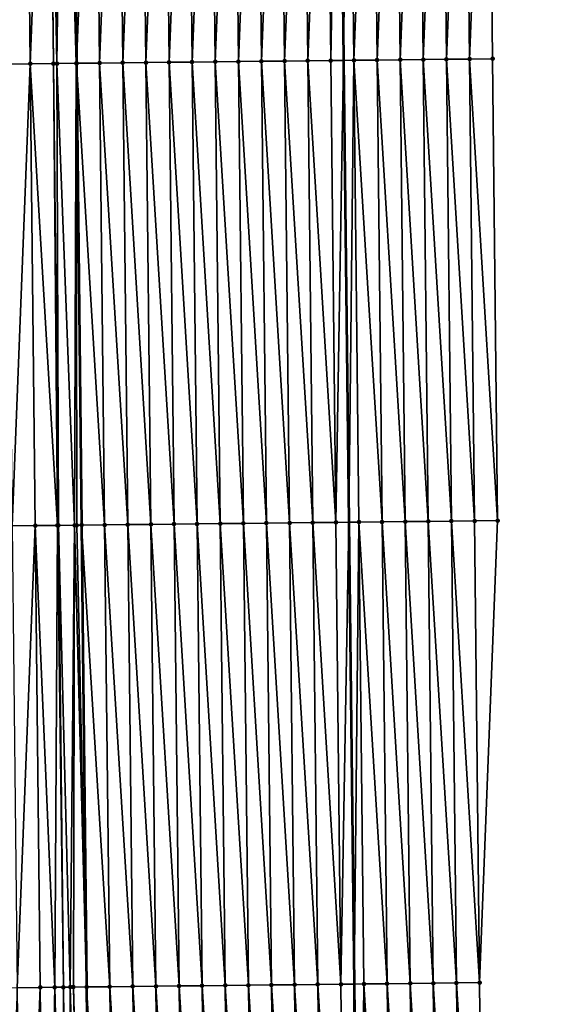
# Model space of a CAD drawing. Header units: feet. Extents: x 2007189 to 2022806, y 818621 to 837694.
# Tile 432 of 656: x 2011373 to 2011396, y 829386 to 829429. Entities that reach past the tile are written whole.
import ezdxf

# ---------------------------------------------------------------- set-up
doc = ezdxf.new("R2010")
doc.units = ezdxf.units.FT
doc.header["$MEASUREMENT"] = 0
for name, color, linetype, lineweight in [('EP_Travel Lane', 172, 'Continuous', 53), ('Road Shots', 141, 'Continuous', 100), ('Road X-Section', 40, 'Continuous', 13), ('STRIPING', 60, 'Continuous', 53)]:
    doc.layers.add(name, color=color, linetype=linetype, lineweight=lineweight)
doc.layers.add('I-77-MM17-21_SB-Surface-Border', color=7, linetype='Continuous')
doc.layers.add('I-77-MM17-21_SB-Surface-TIN', color=7, linetype='Continuous')

msp = doc.modelspace()

# ---------------------------------------------------------------- linework, layer by layer
at = {"layer": 'EP_Travel Lane'}
msp.add_polyline3d([(2011385.86308872, 829507.3101965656, 319.9160782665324), (2011386.033807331, 829487.3112186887, 319.8054262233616), (2011386.204525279, 829467.3123183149, 319.6819733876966), (2011386.375243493, 829447.3133869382, 319.5636536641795), (2011386.596059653, 829427.3327531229, 319.4344477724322), (2011386.823191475, 829407.3343709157, 319.3194434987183), (2011387.050322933, 829387.3360208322, 319.1988913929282), (2011387.277454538, 829367.3376577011, 319.0805946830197), (2011387.504585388, 829347.339361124, 318.9508597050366), (2011387.731716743, 829327.3410201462, 318.8287411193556), (2011387.958849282, 829307.3425748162, 318.7245848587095), (2011388.185980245, 829287.3442682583, 318.5965559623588), (2011388.413111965, 829267.3458950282, 318.4799965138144), (2011388.640244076, 829247.3474874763, 318.3693413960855), (2011388.866874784, 829227.3558490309, 318.2574509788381), (2011389.093531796, 829207.3574781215, 318.1399491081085), (2011389.320189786, 829187.359020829, 318.0367178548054), (2011389.54684707, 829167.360625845, 317.9232186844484), (2011389.773503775, 829147.3622819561, 317.8012910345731), (2011390.000159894, 829127.3639897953, 317.6708094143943), (2011390.22681721, 829107.3655919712, 317.5577578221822), (2011390.453472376, 829087.367383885, 317.4134179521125), (2011390.680128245, 829067.3691138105, 317.2793139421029)], dxfattribs=at)
at = {"layer": 'I-77-MM17-21_SB-Surface-Border', "color": 3, "linetype": 'Continuous', "lineweight": -3}
msp.add_polyline3d([(2011390.258485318, 829507.3529218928, 319.7774267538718), (2011391.449008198, 829487.3640178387, 319.6080889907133), (2011391.63957944, 829467.3652740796, 319.4900022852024), (2011392.830102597, 829447.3763409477, 319.3254601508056), (2011393.043861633, 829427.4040267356, 319.198285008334), (2011393.260665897, 829407.4054809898, 319.0921575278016), (2011392.477531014, 829387.3959016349, 319.0192415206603), (2011392.694334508, 829367.3974268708, 318.9008873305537), (2011392.9111378, 829347.3989708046, 318.7793318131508), (2011393.127941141, 829327.4005102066, 318.6585254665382), (2011393.344744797, 829307.4020204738, 318.5427462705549), (2011393.561547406, 829287.4036274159, 318.410336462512), (2011393.778350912, 829267.4051515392, 318.2921736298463), (2011392.995216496, 829247.3955291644, 318.2266741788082), (2011394.220631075, 829227.4176077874, 318.0792442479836), (2011394.447288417, 829207.4192134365, 317.9656011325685), (2011394.673946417, 829187.420760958, 317.8615759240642), (2011394.900603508, 829167.4223886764, 317.7443360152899), (2011395.127259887, 829147.4240791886, 317.6167378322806), (2011395.353916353, 829127.4257620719, 317.4903688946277), (2011395.580572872, 829107.4274402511, 317.3647759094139), (2011394.807296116, 829087.417564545, 317.2756272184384), (2011395.033951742, 829067.4193215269, 317.1370634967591)], dxfattribs=at)
at = {"layer": 'I-77-MM17-21_SB-Surface-TIN', "color": 128, "linetype": 'Continuous', "lineweight": -3}
for points in [[(2011379.830710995, 829447.2505568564, 319.6405194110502), (2011380.044644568, 829427.2613425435, 319.5009601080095), (2011380.83066479, 829447.2601700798, 319.6265862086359)], [(2011380.83066479, 829447.2601700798, 319.6265862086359), (2011380.044644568, 829427.2613425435, 319.5009601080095), (2011381.044585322, 829427.27222788, 319.4932235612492)], [(2011380.83066479, 829447.2601700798, 319.6265862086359), (2011381.044585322, 829427.27222788, 319.4932235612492), (2011381.830618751, 829447.269765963, 319.6155123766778)], [(2011381.830618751, 829447.269765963, 319.6155123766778), (2011381.044585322, 829427.27222788, 319.4932235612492), (2011382.044526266, 829427.2830956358, 319.4885113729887)], [(2011381.830618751, 829447.269765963, 319.6155123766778), (2011382.044526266, 829427.2830956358, 319.4885113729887), (2011382.830572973, 829447.2793344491, 319.6089562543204)], [(2011382.830572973, 829447.2793344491, 319.6089562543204), (2011382.044526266, 829427.2830956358, 319.4885113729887), (2011383.044467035, 829427.2939795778, 319.4810147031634)], [(2011382.830572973, 829447.2793344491, 319.6089562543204), (2011383.044467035, 829427.2939795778, 319.4810147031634), (2011383.830527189, 829447.2889036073, 319.6022893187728)], [(2011383.830527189, 829447.2889036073, 319.6022893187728), (2011383.044467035, 829427.2939795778, 319.4810147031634), (2011384.044407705, 829427.3048726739, 319.4719432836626)], [(2011383.830527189, 829447.2889036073, 319.6022893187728), (2011384.044407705, 829427.3048726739, 319.4719432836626), (2011384.830481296, 829447.2984841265, 319.5937489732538)], [(2011384.830481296, 829447.2984841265, 319.5937489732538), (2011384.044407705, 829427.3048726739, 319.4719432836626), (2011385.044348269, 829427.3157755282, 319.4611932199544)], [(2011384.830481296, 829447.2984841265, 319.5937489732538), (2011385.044348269, 829427.3157755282, 319.4611932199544), (2011385.830434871, 829447.3081204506, 319.5760065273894)], [(2011385.830434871, 829447.3081204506, 319.5760065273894), (2011385.044348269, 829427.3157755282, 319.4611932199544), (2011386.044288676, 829427.3266929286, 319.4479408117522)], [(2011385.830434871, 829447.3081204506, 319.5760065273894), (2011386.044288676, 829427.3266929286, 319.4479408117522), (2011386.375243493, 829447.3133869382, 319.5636536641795)], [(2011386.044288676, 829427.3266929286, 319.4479408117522), (2011386.596059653, 829427.3327531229, 319.4344477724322), (2011386.375243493, 829447.3133869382, 319.5636536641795)], [(2011386.830388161, 829447.3177866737, 319.553333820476), (2011386.375243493, 829447.3133869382, 319.5636536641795), (2011386.596059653, 829427.3327531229, 319.4344477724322)], [(2011386.830388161, 829447.3177866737, 319.553333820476), (2011386.596059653, 829427.3327531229, 319.4344477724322), (2011387.044228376, 829427.3376754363, 319.4234882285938)], [(2011386.830388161, 829447.3177866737, 319.553333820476), (2011387.044228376, 829427.3376754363, 319.4234882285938), (2011387.830341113, 829447.3274885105, 319.5247884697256)], [(2011387.830341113, 829447.3274885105, 319.5247884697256), (2011387.044228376, 829427.3376754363, 319.4234882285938), (2011388.04416731, 829427.3487286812, 319.3868669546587)], [(2011387.830341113, 829447.3274885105, 319.5247884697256), (2011388.04416731, 829427.3487286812, 319.3868669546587), (2011388.830293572, 829447.3372419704, 319.4877306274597)], [(2011388.830293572, 829447.3372419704, 319.4877306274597), (2011388.04416731, 829427.3487286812, 319.3868669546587), (2011389.04410678, 829427.3597324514, 319.3587566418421)], [(2011388.830293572, 829447.3372419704, 319.4877306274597), (2011389.04410678, 829427.3597324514, 319.3587566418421), (2011389.830246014, 829447.3469971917, 319.4503822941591)], [(2011389.830246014, 829447.3469971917, 319.4503822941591), (2011389.04410678, 829427.3597324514, 319.3587566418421), (2011390.044045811, 829427.3707766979, 319.3236833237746)], [(2011389.830246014, 829447.3469971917, 319.4503822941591), (2011390.044045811, 829427.3707766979, 319.3236833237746), (2011390.830198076, 829447.3567923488, 319.4064486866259)], [(2011390.830198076, 829447.3567923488, 319.4064486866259), (2011390.044045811, 829427.3707766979, 319.3236833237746), (2011391.043984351, 829427.3818663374, 319.2808012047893)], [(2011390.830198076, 829447.3567923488, 319.4064486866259), (2011391.043984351, 829427.3818663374, 319.2808012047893), (2011391.830150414, 829447.3665585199, 319.3672947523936)], [(2011391.830150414, 829447.3665585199, 319.3672947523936), (2011391.043984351, 829427.3818663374, 319.2808012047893), (2011392.043923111, 829427.3929355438, 319.2414341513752)], [(2011391.830150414, 829447.3665585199, 319.3672947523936), (2011392.043923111, 829427.3929355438, 319.2414341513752), (2011392.830102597, 829447.3763409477, 319.3254601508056)], [(2011392.830102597, 829447.3763409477, 319.3254601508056), (2011392.043923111, 829427.3929355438, 319.2414341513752), (2011393.043861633, 829427.4040267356, 319.198285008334)], [(2011371.831074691, 829447.1742744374, 319.6491929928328), (2011372.045115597, 829427.1745309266, 319.5162204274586), (2011372.831030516, 829447.1836746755, 319.6703805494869)], [(2011372.831030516, 829447.1836746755, 319.6703805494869), (2011372.045115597, 829427.1745309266, 319.5162204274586), (2011373.045058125, 829427.1852526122, 319.5366361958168)], [(2011372.831030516, 829447.1836746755, 319.6703805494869), (2011373.045058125, 829427.1852526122, 319.5366361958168), (2011373.824933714, 829447.1930295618, 319.6895360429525)], [(2011373.824933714, 829447.1930295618, 319.6895360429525), (2011373.045058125, 829427.1852526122, 319.5366361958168), (2011374.045000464, 829427.1959917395, 319.5540515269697)], [(2011373.824933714, 829447.1930295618, 319.6895360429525), (2011374.045000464, 829427.1959917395, 319.5540515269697), (2011373.830986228, 829447.1930867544, 319.6896156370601)], [(2011373.830986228, 829447.1930867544, 319.6896156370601), (2011374.196922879, 829427.197627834, 319.5559257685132), (2011374.462809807, 829447.1990774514, 319.6945705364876)], [(2011373.830986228, 829447.1930867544, 319.6896156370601), (2011374.045000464, 829427.1959917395, 319.5540515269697), (2011374.196922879, 829427.197627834, 319.5559257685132)], [(2011374.462809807, 829447.1990774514, 319.6945705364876), (2011374.196922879, 829427.197627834, 319.5559257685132), (2011375.029064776, 829427.206619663, 319.5609865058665)], [(2011374.462809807, 829447.1990774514, 319.6945705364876), (2011375.029064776, 829427.206619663, 319.5609865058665), (2011374.546901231, 829447.1998783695, 319.6946368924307)], [(2011374.546901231, 829447.1998783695, 319.6946368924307), (2011375.029064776, 829427.206619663, 319.5609865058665), (2011374.830933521, 829447.2025878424, 319.6941613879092)], [(2011375.830895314, 829447.2121563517, 319.6876133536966), (2011374.830933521, 829447.2025878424, 319.6941613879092), (2011375.044934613, 829427.2067917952, 319.560971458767)], [(2011375.029064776, 829427.206619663, 319.5609865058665), (2011375.044934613, 829427.2067917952, 319.560971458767), (2011374.830933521, 829447.2025878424, 319.6941613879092)], [(2011375.830895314, 829447.2121563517, 319.6876133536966), (2011375.044934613, 829427.2067917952, 319.560971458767), (2011376.044882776, 829427.2176882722, 319.5513324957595)], [(2011375.830895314, 829447.2121563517, 319.6876133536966), (2011376.044882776, 829427.2176882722, 319.5513324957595), (2011376.830849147, 829447.2217655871, 319.674337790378)], [(2011376.830849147, 829447.2217655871, 319.674337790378), (2011376.044882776, 829427.2176882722, 319.5513324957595), (2011377.044823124, 829427.2286110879, 319.5371485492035)], [(2011376.830849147, 829447.2217655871, 319.674337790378), (2011377.044823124, 829427.2286110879, 319.5371485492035), (2011377.830802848, 829447.231388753, 319.6587650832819)], [(2011377.830802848, 829447.231388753, 319.6587650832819), (2011377.044823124, 829427.2286110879, 319.5371485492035), (2011378.044763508, 829427.2395305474, 319.523541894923)], [(2011377.830802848, 829447.231388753, 319.6587650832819), (2011378.044763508, 829427.2395305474, 319.523541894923), (2011378.830756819, 829447.2409835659, 319.6478677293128)], [(2011378.830756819, 829447.2409835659, 319.6478677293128), (2011378.044763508, 829427.2395305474, 319.523541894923), (2011379.044703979, 829427.250441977, 319.5113166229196)], [(2011378.830756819, 829447.2409835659, 319.6478677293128), (2011379.044703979, 829427.250441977, 319.5113166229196), (2011379.830710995, 829447.2505568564, 319.6405194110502)], [(2011379.830710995, 829447.2505568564, 319.6405194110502), (2011379.044703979, 829427.250441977, 319.5113166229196), (2011380.044644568, 829427.2613425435, 319.5009601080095)], [(2011376.261687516, 829407.2190985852, 319.4527504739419), (2011376.044882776, 829427.2176882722, 319.5513324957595), (2011375.044934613, 829427.2067917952, 319.560971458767)], [(2011377.261627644, 829407.2300416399, 319.4350856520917), (2011377.044823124, 829427.2286110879, 319.5371485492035), (2011376.044882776, 829427.2176882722, 319.5513324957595)], [(2011376.261687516, 829407.2190985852, 319.4527504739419), (2011377.261627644, 829407.2300416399, 319.4350856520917), (2011376.044882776, 829427.2176882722, 319.5513324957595)], [(2011378.261567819, 829407.2409804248, 319.4181553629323), (2011378.044763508, 829427.2395305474, 319.523541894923), (2011377.044823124, 829427.2286110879, 319.5371485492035)], [(2011377.261627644, 829407.2300416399, 319.4350856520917), (2011378.261567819, 829407.2409804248, 319.4181553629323), (2011377.044823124, 829427.2286110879, 319.5371485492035)], [(2011379.261508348, 829407.2518865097, 319.4068503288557), (2011379.044703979, 829427.250441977, 319.5113166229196), (2011378.044763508, 829427.2395305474, 319.523541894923)], [(2011378.261567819, 829407.2409804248, 319.4181553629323), (2011379.261508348, 829407.2518865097, 319.4068503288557), (2011378.044763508, 829427.2395305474, 319.523541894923)], [(2011380.261448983, 829407.2627827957, 319.3972309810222), (2011380.044644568, 829427.2613425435, 319.5009601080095), (2011379.044703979, 829427.250441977, 319.5113166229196)], [(2011379.261508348, 829407.2518865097, 319.4068503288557), (2011380.261448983, 829407.2627827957, 319.3972309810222), (2011379.044703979, 829427.250441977, 319.5113166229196)], [(2011381.261389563, 829407.2736841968, 319.3867316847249), (2011381.044585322, 829427.27222788, 319.4932235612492), (2011380.044644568, 829427.2613425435, 319.5009601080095)], [(2011380.261448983, 829407.2627827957, 319.3972309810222), (2011381.261389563, 829407.2736841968, 319.3867316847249), (2011380.044644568, 829427.2613425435, 319.5009601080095)], [(2011382.261330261, 829407.2845746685, 319.3781125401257), (2011382.044526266, 829427.2830956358, 319.4885113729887), (2011381.044585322, 829427.27222788, 319.4932235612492)], [(2011381.261389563, 829407.2736841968, 319.3867316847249), (2011382.261330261, 829407.2845746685, 319.3781125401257), (2011381.044585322, 829427.27222788, 319.4932235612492)], [(2011383.261271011, 829407.2954604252, 319.3703044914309), (2011383.044467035, 829427.2939795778, 319.4810147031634), (2011382.044526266, 829427.2830956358, 319.4885113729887)], [(2011382.261330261, 829407.2845746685, 319.3781125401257), (2011383.261271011, 829407.2954604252, 319.3703044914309), (2011382.044526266, 829427.2830956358, 319.4885113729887)], [(2011384.261211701, 829407.3063516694, 319.3615524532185), (2011384.044407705, 829427.3048726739, 319.4719432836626), (2011383.044467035, 829427.2939795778, 319.4810147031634)], [(2011383.261271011, 829407.2954604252, 319.3703044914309), (2011384.261211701, 829407.3063516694, 319.3615524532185), (2011383.044467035, 829427.2939795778, 319.4810147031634)], [(2011385.261152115, 829407.317268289, 319.3484351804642), (2011385.044348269, 829427.3157755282, 319.4611932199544), (2011384.044407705, 829427.3048726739, 319.4719432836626)], [(2011384.261211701, 829407.3063516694, 319.3615524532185), (2011385.261152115, 829407.317268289, 319.3484351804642), (2011384.044407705, 829427.3048726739, 319.4719432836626)], [(2011386.261092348, 829407.328201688, 319.3324313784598), (2011386.044288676, 829427.3266929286, 319.4479408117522), (2011385.044348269, 829427.3157755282, 319.4611932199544)], [(2011385.261152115, 829407.317268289, 319.3484351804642), (2011386.261092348, 829407.328201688, 319.3324313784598), (2011385.044348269, 829427.3157755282, 319.4611932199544)], [(2011386.261092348, 829407.328201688, 319.3324313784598), (2011386.596059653, 829427.3327531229, 319.4344477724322), (2011386.044288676, 829427.3266929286, 319.4479408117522)], [(2011386.261092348, 829407.328201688, 319.3324313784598), (2011386.823191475, 829407.3343709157, 319.3194434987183), (2011386.596059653, 829427.3327531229, 319.4344477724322)], [(2011387.044228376, 829427.3376754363, 319.4234882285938), (2011386.596059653, 829427.3327531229, 319.4344477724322), (2011386.823191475, 829407.3343709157, 319.3194434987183)], [(2011387.261032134, 829407.3391763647, 319.3093267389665), (2011387.044228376, 829427.3376754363, 319.4234882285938), (2011386.823191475, 829407.3343709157, 319.3194434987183)], [(2011388.260971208, 829407.3502166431, 319.2749368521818), (2011388.04416731, 829427.3487286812, 319.3868669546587), (2011387.044228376, 829427.3376754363, 319.4234882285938)], [(2011387.261032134, 829407.3391763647, 319.3093267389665), (2011388.260971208, 829407.3502166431, 319.2749368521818), (2011387.044228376, 829427.3376754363, 319.4234882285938)], [(2011389.260910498, 829407.3612369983, 319.243974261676), (2011389.04410678, 829427.3597324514, 319.3587566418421), (2011388.04416731, 829427.3487286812, 319.3868669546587)], [(2011388.260971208, 829407.3502166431, 319.2749368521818), (2011389.260910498, 829407.3612369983, 319.243974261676), (2011388.04416731, 829427.3487286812, 319.3868669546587)], [(2011390.260849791, 829407.3722571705, 319.2130432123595), (2011390.044045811, 829427.3707766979, 319.3236833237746), (2011389.04410678, 829427.3597324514, 319.3587566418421)], [(2011389.260910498, 829407.3612369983, 319.243974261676), (2011390.260849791, 829407.3722571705, 319.2130432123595), (2011389.04410678, 829427.3597324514, 319.3587566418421)], [(2011391.260788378, 829407.3833423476, 319.1709295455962), (2011391.043984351, 829427.3818663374, 319.2808012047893), (2011390.044045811, 829427.3707766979, 319.3236833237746)], [(2011390.260849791, 829407.3722571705, 319.2130432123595), (2011391.260788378, 829407.3833423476, 319.1709295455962), (2011390.044045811, 829427.3707766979, 319.3236833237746)], [(2011392.260727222, 829407.3944038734, 319.1328845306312), (2011392.043923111, 829427.3929355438, 319.2414341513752), (2011391.043984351, 829427.3818663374, 319.2808012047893)], [(2011391.260788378, 829407.3833423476, 319.1709295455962), (2011392.260727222, 829407.3944038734, 319.1328845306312), (2011391.043984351, 829427.3818663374, 319.2808012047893)], [(2011393.260665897, 829407.4054809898, 319.0921575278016), (2011393.043861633, 829427.4040267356, 319.198285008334), (2011392.043923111, 829427.3929355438, 319.2414341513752)], [(2011392.260727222, 829407.3944038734, 319.1328845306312), (2011393.260665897, 829407.4054809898, 319.0921575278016), (2011392.043923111, 829427.3929355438, 319.2414341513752)], [(2011372.261920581, 829407.1759187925, 319.4214967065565), (2011373.045058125, 829427.1852526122, 319.5366361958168), (2011372.045115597, 829427.1745309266, 319.5162204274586)], [(2011372.261920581, 829407.1759187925, 319.4214967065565), (2011373.26186306, 829407.1866449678, 319.4411409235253), (2011373.045058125, 829427.1852526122, 319.5366361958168)], [(2011374.218647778, 829407.1969189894, 319.4580812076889), (2011374.045000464, 829427.1959917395, 319.5540515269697), (2011373.045058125, 829427.1852526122, 319.5366361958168)], [(2011373.26186306, 829407.1866449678, 319.4411409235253), (2011374.218647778, 829407.1969189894, 319.4580812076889), (2011373.045058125, 829427.1852526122, 319.5366361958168)], [(2011374.261805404, 829407.1973836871, 319.4586272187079), (2011374.196922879, 829427.197627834, 319.5559257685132), (2011374.045000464, 829427.1959917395, 319.5540515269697)], [(2011374.218647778, 829407.1969189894, 319.4580812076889), (2011374.261805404, 829407.1973836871, 319.4586272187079), (2011374.045000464, 829427.1959917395, 319.5540515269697)], [(2011374.961461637, 829407.2049381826, 319.4638702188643), (2011375.029064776, 829427.206619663, 319.5609865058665), (2011374.196922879, 829427.197627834, 319.5559257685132)], [(2011374.261805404, 829407.1973836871, 319.4586272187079), (2011374.961461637, 829407.2049381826, 319.4638702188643), (2011374.196922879, 829427.197627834, 319.5559257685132)], [(2011374.961461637, 829407.2049381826, 319.4638702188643), (2011375.051932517, 829407.2059184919, 319.4639538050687), (2011375.029064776, 829427.206619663, 319.5609865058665)], [(2011375.029064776, 829427.206619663, 319.5609865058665), (2011375.26173942, 829407.2081957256, 319.4634866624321), (2011375.044934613, 829427.2067917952, 319.560971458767)], [(2011375.051932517, 829407.2059184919, 319.4639538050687), (2011375.26173942, 829407.2081957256, 319.4634866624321), (2011375.029064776, 829427.206619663, 319.5609865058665)], [(2011376.261687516, 829407.2190985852, 319.4527504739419), (2011375.044934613, 829427.2067917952, 319.560971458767), (2011375.26173942, 829407.2081957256, 319.4634866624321)], [(2011372.478724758, 829387.1773810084, 319.3139844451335), (2011373.26186306, 829407.1866449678, 319.4411409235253), (2011372.261920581, 829407.1759187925, 319.4214967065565)], [(2011372.478724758, 829387.1773810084, 319.3139844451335), (2011373.478667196, 829387.1881110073, 319.3329700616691), (2011373.26186306, 829407.1866449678, 319.4411409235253)], [(2011374.100576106, 829387.194787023, 319.3443395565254), (2011374.218647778, 829407.1969189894, 319.4580812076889), (2011373.26186306, 829407.1866449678, 319.4411409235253)], [(2011373.478667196, 829387.1881110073, 319.3329700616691), (2011374.100576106, 829387.194787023, 319.3443395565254), (2011373.26186306, 829407.1866449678, 319.4411409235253)], [(2011374.100576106, 829387.194787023, 319.3443395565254), (2011374.478609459, 829387.1988571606, 319.3491767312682), (2011374.218647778, 829407.1969189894, 319.4580812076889)], [(2011374.478609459, 829387.1988571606, 319.3491767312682), (2011374.261805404, 829407.1973836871, 319.4586272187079), (2011374.218647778, 829407.1969189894, 319.4580812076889)], [(2011374.770441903, 829387.2020123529, 319.3506496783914), (2011374.961461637, 829407.2049381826, 319.4638702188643), (2011374.261805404, 829407.1973836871, 319.4586272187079)], [(2011374.478609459, 829387.1988571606, 319.3491767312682), (2011374.770441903, 829387.2020123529, 319.3506496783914), (2011374.261805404, 829407.1973836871, 319.4586272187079)], [(2011374.770441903, 829387.2020123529, 319.3506496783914), (2011374.906814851, 829387.2034899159, 319.3507969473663), (2011374.961461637, 829407.2049381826, 319.4638702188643)], [(2011374.906814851, 829387.2034899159, 319.3507969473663), (2011375.478543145, 829387.209699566, 319.3488114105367), (2011374.961461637, 829407.2049381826, 319.4638702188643)], [(2011374.961461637, 829407.2049381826, 319.4638702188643), (2011375.478543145, 829387.209699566, 319.3488114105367), (2011375.051932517, 829407.2059184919, 319.4639538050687)], [(2011375.051932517, 829407.2059184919, 319.4639538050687), (2011375.478543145, 829387.209699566, 319.3488114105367), (2011375.26173942, 829407.2081957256, 319.4634866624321)], [(2011376.478491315, 829387.2205957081, 319.3392300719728), (2011376.261687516, 829407.2190985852, 319.4527504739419), (2011375.26173942, 829407.2081957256, 319.4634866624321)], [(2011376.478491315, 829387.2205957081, 319.3392300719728), (2011375.26173942, 829407.2081957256, 319.4634866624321), (2011375.478543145, 829387.209699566, 319.3488114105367)], [(2011377.478431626, 829387.2315219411, 319.3244582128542), (2011377.261627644, 829407.2300416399, 319.4350856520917), (2011376.261687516, 829407.2190985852, 319.4527504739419)], [(2011376.478491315, 829387.2205957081, 319.3392300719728), (2011377.478431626, 829387.2315219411, 319.3244582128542), (2011376.261687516, 829407.2190985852, 319.4527504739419)], [(2011378.478371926, 829387.2424491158, 319.3095244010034), (2011378.261567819, 829407.2409804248, 319.4181553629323), (2011377.261627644, 829407.2300416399, 319.4350856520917)], [(2011377.478431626, 829387.2315219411, 319.3244582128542), (2011378.478371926, 829387.2424491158, 319.3095244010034), (2011377.261627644, 829407.2300416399, 319.4350856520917)], [(2011379.478312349, 829387.2533649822, 319.2965358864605), (2011379.261508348, 829407.2518865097, 319.4068503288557), (2011378.261567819, 829407.2409804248, 319.4181553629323)], [(2011378.478371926, 829387.2424491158, 319.3095244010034), (2011379.478312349, 829387.2533649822, 319.2965358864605), (2011378.261567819, 829407.2409804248, 319.4181553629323)], [(2011380.478252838, 829387.2642747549, 319.284595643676), (2011380.261448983, 829407.2627827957, 319.3972309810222), (2011379.261508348, 829407.2518865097, 319.4068503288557)], [(2011379.478312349, 829387.2533649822, 319.2965358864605), (2011380.478252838, 829387.2642747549, 319.284595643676), (2011379.261508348, 829407.2518865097, 319.4068503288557)], [(2011381.478193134, 829387.2752023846, 319.269583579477), (2011381.261389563, 829407.2736841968, 319.3867316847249), (2011380.261448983, 829407.2627827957, 319.3972309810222)], [(2011380.478252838, 829387.2642747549, 319.284595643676), (2011381.478193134, 829387.2752023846, 319.269583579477), (2011380.261448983, 829407.2627827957, 319.3972309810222)], [(2011382.478133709, 829387.2861042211, 319.2590085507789), (2011382.261330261, 829407.2845746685, 319.3781125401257), (2011381.261389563, 829407.2736841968, 319.3867316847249)], [(2011381.478193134, 829387.2752023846, 319.269583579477), (2011382.478133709, 829387.2861042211, 319.2590085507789), (2011381.261389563, 829407.2736841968, 319.3867316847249)], [(2011383.478074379, 829387.2969972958, 319.2499408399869), (2011383.261271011, 829407.2954604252, 319.3703044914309), (2011382.261330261, 829407.2845746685, 319.3781125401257)], [(2011382.478133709, 829387.2861042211, 319.2590085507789), (2011383.478074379, 829387.2969972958, 319.2499408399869), (2011382.261330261, 829407.2845746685, 319.3781125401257)], [(2011384.478014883, 829387.3079056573, 319.2382433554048), (2011384.261211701, 829407.3063516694, 319.3615524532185), (2011383.261271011, 829407.2954604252, 319.3703044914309)], [(2011383.478074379, 829387.2969972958, 319.2499408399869), (2011384.478014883, 829387.3079056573, 319.2382433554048), (2011383.261271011, 829407.2954604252, 319.3703044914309)], [(2011385.477955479, 829387.3188056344, 319.2279882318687), (2011385.261152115, 829407.317268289, 319.3484351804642), (2011384.261211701, 829407.3063516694, 319.3615524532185)], [(2011384.478014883, 829387.3079056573, 319.2382433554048), (2011385.477955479, 829387.3188056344, 319.2279882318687), (2011384.261211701, 829407.3063516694, 319.3615524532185)], [(2011386.477895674, 829387.3297425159, 319.2113845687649), (2011386.261092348, 829407.328201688, 319.3324313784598), (2011385.261152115, 829407.317268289, 319.3484351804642)], [(2011385.477955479, 829387.3188056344, 319.2279882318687), (2011386.477895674, 829387.3297425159, 319.2113845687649), (2011385.261152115, 829407.317268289, 319.3484351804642)], [(2011386.477895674, 829387.3297425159, 319.2113845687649), (2011386.823191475, 829407.3343709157, 319.3194434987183), (2011386.261092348, 829407.328201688, 319.3324313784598)], [(2011386.477895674, 829387.3297425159, 319.2113845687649), (2011387.050322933, 829387.3360208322, 319.1988913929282), (2011386.823191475, 829407.3343709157, 319.3194434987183)], [(2011387.261032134, 829407.3391763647, 319.3093267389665), (2011386.823191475, 829407.3343709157, 319.3194434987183), (2011387.050322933, 829387.3360208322, 319.1988913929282)], [(2011387.47783554, 829387.3407097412, 319.1895609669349), (2011387.261032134, 829407.3391763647, 319.3093267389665), (2011387.050322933, 829387.3360208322, 319.1988913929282)], [(2011388.477774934, 829387.3517205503, 319.1602398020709), (2011388.260971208, 829407.3502166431, 319.2749368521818), (2011387.261032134, 829407.3391763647, 319.3093267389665)], [(2011387.47783554, 829387.3407097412, 319.1895609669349), (2011388.477774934, 829387.3517205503, 319.1602398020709), (2011387.261032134, 829407.3391763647, 319.3093267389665)], [(2011389.477714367, 829387.3627276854, 319.1315506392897), (2011389.260910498, 829407.3612369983, 319.243974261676), (2011388.260971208, 829407.3502166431, 319.2749368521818)], [(2011388.477774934, 829387.3517205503, 319.1602398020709), (2011389.477714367, 829387.3627276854, 319.1315506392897), (2011388.260971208, 829407.3502166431, 319.2749368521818)], [(2011390.477653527, 829387.373760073, 319.0985174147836), (2011390.260849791, 829407.3722571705, 319.2130432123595), (2011389.260910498, 829407.3612369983, 319.243974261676)], [(2011389.477714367, 829387.3627276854, 319.1315506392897), (2011390.477653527, 829387.373760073, 319.0985174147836), (2011389.260910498, 829407.3612369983, 319.243974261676)], [(2011391.477592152, 829387.3848417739, 319.0570009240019), (2011391.260788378, 829407.3833423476, 319.1709295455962), (2011390.260849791, 829407.3722571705, 319.2130432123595)], [(2011390.477653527, 829387.373760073, 319.0985174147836), (2011391.477592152, 829387.3848417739, 319.0570009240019), (2011390.260849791, 829407.3722571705, 319.2130432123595)], [(2011392.477531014, 829387.3959016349, 319.0192415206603), (2011392.260727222, 829407.3944038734, 319.1328845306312), (2011391.260788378, 829407.3833423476, 319.1709295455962)], [(2011391.477592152, 829387.3848417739, 319.0570009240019), (2011392.477531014, 829387.3959016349, 319.0192415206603), (2011391.260788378, 829407.3833423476, 319.1709295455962)], [(2011392.477531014, 829387.3959016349, 319.0192415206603), (2011393.260665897, 829407.4054809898, 319.0921575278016), (2011392.260727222, 829407.3944038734, 319.1328845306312)], [(2011371.695586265, 829367.1681346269, 319.1838040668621), (2011372.695528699, 829367.178864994, 319.2027263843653), (2011372.478724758, 829387.1773810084, 319.3139844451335)], [(2011372.695528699, 829367.178864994, 319.2027263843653), (2011373.478667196, 829387.1881110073, 319.3329700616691), (2011372.478724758, 829387.1773810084, 319.3139844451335)], [(2011372.695528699, 829367.178864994, 319.2027263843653), (2011373.69547124, 829367.1895855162, 319.2233422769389), (2011373.478667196, 829387.1881110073, 319.3329700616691)], [(2011373.69547124, 829367.1895855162, 319.2233422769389), (2011374.100576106, 829387.194787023, 319.3443395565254), (2011373.478667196, 829387.1881110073, 319.3329700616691)], [(2011373.69547124, 829367.1895855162, 319.2233422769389), (2011374.602963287, 829367.1993320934, 319.2390885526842), (2011374.100576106, 829387.194787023, 319.3443395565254)], [(2011374.602963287, 829367.1993320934, 319.2390885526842), (2011374.478609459, 829387.1988571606, 319.3491767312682), (2011374.100576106, 829387.194787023, 319.3443395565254)], [(2011374.695413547, 829367.200327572, 319.240253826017), (2011374.770441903, 829387.2020123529, 319.3506496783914), (2011374.478609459, 829387.1988571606, 319.3491767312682)], [(2011374.602963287, 829367.1993320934, 319.2390885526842), (2011374.695413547, 829367.200327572, 319.240253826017), (2011374.478609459, 829387.1988571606, 319.3491767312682)], [(2011374.695413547, 829367.200327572, 319.240253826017), (2011375.352729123, 829367.2074262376, 319.2449483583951), (2011374.770441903, 829387.2020123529, 319.3506496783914)], [(2011375.352729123, 829367.2074262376, 319.2449483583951), (2011374.906814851, 829387.2034899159, 319.3507969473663), (2011374.770441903, 829387.2020123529, 319.3506496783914)], [(2011375.437676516, 829367.2083467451, 319.2450184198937), (2011375.478543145, 829387.209699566, 319.3488114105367), (2011374.906814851, 829387.2034899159, 319.3507969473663)], [(2011375.352729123, 829367.2074262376, 319.2449483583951), (2011375.437676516, 829367.2083467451, 319.2450184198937), (2011374.906814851, 829387.2034899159, 319.3507969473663)], [(2011375.437676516, 829367.2083467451, 319.2450184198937), (2011375.69534753, 829367.2111424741, 319.2446197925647), (2011375.478543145, 829387.209699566, 319.3488114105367)], [(2011376.695295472, 829367.2220598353, 319.2313882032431), (2011376.478491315, 829387.2205957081, 319.3392300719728), (2011375.478543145, 829387.209699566, 319.3488114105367)], [(2011376.695295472, 829367.2220598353, 319.2313882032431), (2011375.478543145, 829387.209699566, 319.3488114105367), (2011375.69534753, 829367.2111424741, 319.2446197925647)], [(2011377.695235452, 829367.2330165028, 319.21138082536), (2011377.478431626, 829387.2315219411, 319.3244582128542), (2011376.478491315, 829387.2205957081, 319.3392300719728)], [(2011376.695295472, 829367.2220598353, 319.2313882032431), (2011377.695235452, 829367.2330165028, 319.21138082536), (2011376.478491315, 829387.2205957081, 319.3392300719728)], [(2011378.695175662, 829367.2439520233, 319.1950113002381), (2011378.478371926, 829387.2424491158, 319.3095244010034), (2011377.478431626, 829387.2315219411, 319.3244582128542)], [(2011377.695235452, 829367.2330165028, 319.21138082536), (2011378.695175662, 829367.2439520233, 319.1950113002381), (2011377.478431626, 829387.2315219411, 319.3244582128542)], [(2011379.6951162, 829367.2548572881, 319.1838465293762), (2011379.478312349, 829387.2533649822, 319.2965358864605), (2011378.478371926, 829387.2424491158, 319.3095244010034)], [(2011378.695175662, 829367.2439520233, 319.1950113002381), (2011379.6951162, 829367.2548572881, 319.1838465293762), (2011378.478371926, 829387.2424491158, 319.3095244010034)], [(2011380.695056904, 829367.2657472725, 319.1753104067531), (2011380.478252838, 829387.2642747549, 319.284595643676), (2011379.478312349, 829387.2533649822, 319.2965358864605)], [(2011379.6951162, 829367.2548572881, 319.1838465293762), (2011380.695056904, 829367.2657472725, 319.1753104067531), (2011379.478312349, 829387.2533649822, 319.2965358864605)], [(2011381.694997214, 829367.27667358, 319.1605257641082), (2011381.478193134, 829387.2752023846, 319.269583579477), (2011380.478252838, 829387.2642747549, 319.284595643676)], [(2011380.695056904, 829367.2657472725, 319.1753104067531), (2011381.694997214, 829367.27667358, 319.1605257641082), (2011380.478252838, 829387.2642747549, 319.284595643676)], [(2011382.694937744, 829367.2875795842, 319.1492338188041), (2011382.478133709, 829387.2861042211, 319.2590085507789), (2011381.478193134, 829387.2752023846, 319.269583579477)], [(2011381.694997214, 829367.27667358, 319.1605257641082), (2011382.694937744, 829367.2875795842, 319.1492338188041), (2011381.478193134, 829387.2752023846, 319.269583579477)], [(2011383.694878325, 829367.2984808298, 319.1387605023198), (2011383.478074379, 829387.2969972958, 319.2499408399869), (2011382.478133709, 829387.2861042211, 319.2590085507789)], [(2011382.694937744, 829367.2875795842, 319.1492338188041), (2011383.694878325, 829367.2984808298, 319.1387605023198), (2011382.478133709, 829387.2861042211, 319.2590085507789)], [(2011384.694818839, 829367.3093883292, 319.1272113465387), (2011384.478014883, 829387.3079056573, 319.2382433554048), (2011383.478074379, 829387.2969972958, 319.2499408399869)], [(2011383.694878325, 829367.2984808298, 319.1387605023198), (2011384.694818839, 829367.3093883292, 319.1272113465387), (2011383.478074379, 829387.2969972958, 319.2499408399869)], [(2011385.694759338, 829367.320297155, 319.1154339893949), (2011385.477955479, 829387.3188056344, 319.2279882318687), (2011384.478014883, 829387.3079056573, 319.2382433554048)], [(2011384.694818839, 829367.3093883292, 319.1272113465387), (2011385.694759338, 829367.320297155, 319.1154339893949), (2011384.478014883, 829387.3079056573, 319.2382433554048)], [(2011386.694699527, 829367.3312346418, 319.0987262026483), (2011386.477895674, 829387.3297425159, 319.2113845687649), (2011385.477955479, 829387.3188056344, 319.2279882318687)], [(2011385.694759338, 829367.320297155, 319.1154339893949), (2011386.694699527, 829367.3312346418, 319.0987262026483), (2011385.477955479, 829387.3188056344, 319.2279882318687)], [(2011386.694699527, 829367.3312346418, 319.0987262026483), (2011387.050322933, 829387.3360208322, 319.1988913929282), (2011386.477895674, 829387.3297425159, 319.2113845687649)], [(2011386.694699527, 829367.3312346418, 319.0987262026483), (2011387.277454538, 829367.3376577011, 319.0805946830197), (2011387.050322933, 829387.3360208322, 319.1988913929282)], [(2011387.47783554, 829387.3407097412, 319.1895609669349), (2011387.050322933, 829387.3360208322, 319.1988913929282), (2011387.277454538, 829367.3376577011, 319.0805946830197)], [(2011387.694638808, 829367.3422558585, 319.0676146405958), (2011387.47783554, 829387.3407097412, 319.1895609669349), (2011387.277454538, 829367.3376577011, 319.0805946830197)], [(2011388.694578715, 829367.3532192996, 319.0464420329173), (2011388.477774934, 829387.3517205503, 319.1602398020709), (2011387.47783554, 829387.3407097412, 319.1895609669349)], [(2011387.694638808, 829367.3422558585, 319.0676146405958), (2011388.694578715, 829367.3532192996, 319.0464420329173), (2011387.47783554, 829387.3407097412, 319.1895609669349)], [(2011389.694517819, 829367.3642567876, 319.0125313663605), (2011389.477714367, 829387.3627276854, 319.1315506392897), (2011388.477774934, 829387.3517205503, 319.1602398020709)], [(2011388.694578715, 829367.3532192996, 319.0464420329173), (2011389.694517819, 829367.3642567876, 319.0125313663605), (2011388.477774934, 829387.3517205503, 319.1602398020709)], [(2011390.694457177, 829367.3752709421, 318.9826346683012), (2011390.477653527, 829387.373760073, 319.0985174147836), (2011389.477714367, 829387.3627276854, 319.1315506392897)], [(2011389.694517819, 829367.3642567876, 319.0125313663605), (2011390.694457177, 829367.3752709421, 318.9826346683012), (2011389.477714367, 829387.3627276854, 319.1315506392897)], [(2011391.694395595, 829367.3863716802, 318.9378433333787), (2011391.477592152, 829387.3848417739, 319.0570009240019), (2011390.477653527, 829387.373760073, 319.0985174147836)], [(2011390.694457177, 829367.3752709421, 318.9826346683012), (2011391.694395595, 829367.3863716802, 318.9378433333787), (2011390.477653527, 829387.373760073, 319.0985174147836)], [(2011392.694334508, 829367.3974268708, 318.9008873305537), (2011392.477531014, 829387.3959016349, 319.0192415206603), (2011391.477592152, 829387.3848417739, 319.0570009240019)], [(2011391.694395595, 829367.3863716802, 318.9378433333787), (2011392.694334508, 829367.3974268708, 318.9008873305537), (2011391.477592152, 829387.3848417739, 319.0570009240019)]]:
    msp.add_3dface(points, dxfattribs=at)
at = {"layer": 'Road Shots', "lineweight": 100}
for p in [(2011376.044882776, 829427.2176882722, 319.5513324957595), (2011377.044823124, 829427.2286110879, 319.5371485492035), (2011378.044763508, 829427.2395305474, 319.523541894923), (2011379.044703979, 829427.250441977, 319.5113166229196), (2011380.044644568, 829427.2613425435, 319.5009601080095), (2011381.044585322, 829427.27222788, 319.4932235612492), (2011382.044526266, 829427.2830956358, 319.4885113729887), (2011383.044467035, 829427.2939795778, 319.4810147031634), (2011384.044407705, 829427.3048726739, 319.4719432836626), (2011385.044348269, 829427.3157755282, 319.4611932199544), (2011386.044288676, 829427.3266929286, 319.4479408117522), (2011387.044228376, 829427.3376754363, 319.4234882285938), (2011388.04416731, 829427.3487286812, 319.3868669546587), (2011389.04410678, 829427.3597324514, 319.3587566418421), (2011390.044045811, 829427.3707766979, 319.3236833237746), (2011391.043984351, 829427.3818663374, 319.2808012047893), (2011392.043923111, 829427.3929355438, 319.2414341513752), (2011393.043861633, 829427.4040267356, 319.198285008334), (2011373.045058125, 829427.1852526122, 319.5366361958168), (2011374.045000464, 829427.1959917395, 319.5540515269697), (2011374.196922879, 829427.197627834, 319.5559257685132), (2011375.029064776, 829427.206619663, 319.5609865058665), (2011375.029064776, 829427.206619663, 319.5609865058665), (2011375.044942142, 829427.206791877, 319.560971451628), (2011373.26186306, 829407.1866449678, 319.4411409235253), (2011374.218647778, 829407.1969189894, 319.4580812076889), (2011374.261805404, 829407.1973836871, 319.4586272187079), (2011374.961461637, 829407.2049381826, 319.4638702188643), (2011375.051932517, 829407.2059184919, 319.4639538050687), (2011375.261746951, 829407.2081958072, 319.4634866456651), (2011376.261687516, 829407.2190985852, 319.4527504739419), (2011377.261627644, 829407.2300416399, 319.4350856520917), (2011378.261567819, 829407.2409804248, 319.4181553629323), (2011379.261508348, 829407.2518865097, 319.4068503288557), (2011380.261448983, 829407.2627827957, 319.3972309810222), (2011381.261389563, 829407.2736841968, 319.3867316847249), (2011382.261330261, 829407.2845746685, 319.3781125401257), (2011383.261271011, 829407.2954604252, 319.3703044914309), (2011384.261211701, 829407.3063516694, 319.3615524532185), (2011385.261152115, 829407.317268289, 319.3484351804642), (2011386.261092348, 829407.328201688, 319.3324313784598), (2011387.261032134, 829407.3391763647, 319.3093267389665), (2011388.260971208, 829407.3502166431, 319.2749368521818), (2011389.260910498, 829407.3612369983, 319.243974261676), (2011390.260849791, 829407.3722571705, 319.2130432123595), (2011391.260788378, 829407.3833423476, 319.1709295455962), (2011392.260727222, 829407.3944038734, 319.1328845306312), (2011393.260665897, 829407.4054809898, 319.0921575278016), (2011373.478667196, 829387.1881110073, 319.3329700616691), (2011374.100576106, 829387.194787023, 319.3443395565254), (2011374.478609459, 829387.1988571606, 319.3491767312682), (2011374.770441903, 829387.2020123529, 319.3506496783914), (2011374.906814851, 829387.2034899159, 319.3507969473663), (2011375.478550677, 829387.2096996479, 319.3488113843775), (2011376.478491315, 829387.2205957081, 319.3392300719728), (2011377.478431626, 829387.2315219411, 319.3244582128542), (2011378.478371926, 829387.2424491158, 319.3095244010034), (2011379.478312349, 829387.2533649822, 319.2965358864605), (2011380.478252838, 829387.2642747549, 319.284595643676), (2011381.478193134, 829387.2752023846, 319.269583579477), (2011382.478133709, 829387.2861042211, 319.2590085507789), (2011383.478074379, 829387.2969972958, 319.2499408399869), (2011384.478014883, 829387.3079056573, 319.2382433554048), (2011385.477955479, 829387.3188056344, 319.2279882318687), (2011386.477895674, 829387.3297425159, 319.2113845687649), (2011387.47783554, 829387.3407097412, 319.1895609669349), (2011388.477774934, 829387.3517205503, 319.1602398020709), (2011389.477714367, 829387.3627276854, 319.1315506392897), (2011390.477653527, 829387.373760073, 319.0985174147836), (2011391.477592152, 829387.3848417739, 319.0570009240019), (2011392.477531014, 829387.3959016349, 319.0192415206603)]:
    msp.add_point(p, dxfattribs=at)
at = {"layer": 'Road X-Section', "extrusion": (-0.01084018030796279, 0.9999243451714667, 0.005813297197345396), "elevation": 807562.6461675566, "flags": 128}
msp.add_lwpolyline([(-2020266.15203199, -4375.477316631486), (-2020265.152031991, -4375.434166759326), (-2020264.152031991, -4375.394799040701), (-2020263.152031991, -4375.351916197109), (-2020262.152031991, -4375.316842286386), (-2020261.152031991, -4375.288731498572), (-2020260.152031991, -4375.252109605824), (-2020259.152031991, -4375.227656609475), (-2020258.152031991, -4375.214403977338), (-2020257.152031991, -4375.203653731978), (-2020256.152031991, -4375.194582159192), (-2020255.152031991, -4375.187085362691), (-2020254.152031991, -4375.182373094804), (-2020253.152031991, -4375.174636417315), (-2020252.152031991, -4375.164279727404), (-2020251.152031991, -4375.152054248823), (-2020250.152031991, -4375.138447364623), (-2020249.152031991, -4375.124263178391), (-2020248.152031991, -4375.114624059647), (-2020248.136153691, -4375.114609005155), (-2020248.136153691, -4375.114609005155), (-2020247.303963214, -4375.119669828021), (-2020247.152031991, -4375.121544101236), (-2020246.152031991, -4375.138959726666), (-2020245.152031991, -4375.159375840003), (-2020244.152031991, -4375.179179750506), (-2020243.152031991, -4375.197641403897), (-2020242.152031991, -4375.215817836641), (-2020241.152031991, -4375.235013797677), (-2020240.15203199, -4375.253960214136), (-2020239.152031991, -4375.270439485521), (-2020238.152031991, -4375.283338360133), (-2020237.152031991, -4375.298554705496), (-2020236.152031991, -4375.313267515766), (-2020235.152031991, -4375.325542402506), (-2020234.152031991, -4375.340767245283), (-2020233.152031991, -4375.358161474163), (-2020232.152031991, -4375.376804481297), (-2020231.152031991, -4375.39417170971), (-2020230.15203199, -4375.409376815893), (-2020229.152031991, -4375.421526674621), (-2020228.152031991, -4375.434178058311), (-2020227.152031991, -4375.447870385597), (-2020226.152031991, -4375.462900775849), (-2020225.152031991, -4375.479066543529), (-2020224.152031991, -4375.496914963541), (-2020223.474248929, -4375.513935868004)], dxfattribs=at)
at = {"layer": 'Road X-Section', "extrusion": (-0.01084018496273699, 0.9999243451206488, 0.005813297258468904), "elevation": 807542.6367629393, "flags": 128}
msp.add_lwpolyline([(-2020266.155791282, -4375.467172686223), (-2020265.155791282, -4375.426444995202), (-2020264.155791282, -4375.388399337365), (-2020263.155791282, -4375.346284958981), (-2020262.155791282, -4375.315353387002), (-2020261.155791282, -4375.284390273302), (-2020260.155791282, -4375.24999980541), (-2020259.155791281, -4375.226894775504), (-2020258.155791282, -4375.210890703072), (-2020257.155791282, -4375.197773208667), (-2020256.155791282, -4375.189021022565), (-2020255.155791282, -4375.181212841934), (-2020254.155791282, -4375.172593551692), (-2020253.155791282, -4375.16209407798), (-2020252.155791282, -4375.152474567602), (-2020251.155791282, -4375.141169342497), (-2020250.155791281, -4375.124238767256), (-2020249.155791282, -4375.106573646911), (-2020248.155791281, -4375.095837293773), (-2020247.945964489, -4375.095370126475), (-2020247.855488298, -4375.095453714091), (-2020247.155791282, -4375.100696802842), (-2020247.112631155, -4375.101242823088), (-2020246.155791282, -4375.118183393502), (-2020245.155791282, -4375.137827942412), (-2020244.155791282, -4375.157528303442), (-2020243.155791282, -4375.174509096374), (-2020242.155791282, -4375.190506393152), (-2020241.155791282, -4375.208680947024), (-2020240.155791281, -4375.226334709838), (-2020239.155791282, -4375.243909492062), (-2020238.155791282, -4375.26188303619), (-2020237.155791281, -4375.280250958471), (-2020236.155791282, -4375.29779835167), (-2020235.155791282, -4375.315461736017), (-2020234.155791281, -4375.334336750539), (-2020233.155791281, -4375.352906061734), (-2020232.155791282, -4375.369862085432), (-2020231.155791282, -4375.386470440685), (-2020230.155791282, -4375.402930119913), (-2020229.155791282, -4375.419256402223), (-2020228.155791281, -4375.436030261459), (-2020227.155791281, -4375.452441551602), (-2020226.155791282, -4375.467279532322), (-2020225.155791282, -4375.482649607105), (-2020224.155791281, -4375.5051864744), (-2020223.155791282, -4375.533904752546), (-2020223.155202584, -4375.533922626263)], dxfattribs=at)
at = {"layer": 'Road X-Section', "extrusion": (-0.01084018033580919, 0.999924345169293, 0.005813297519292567), "elevation": 807522.6461098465, "flags": 128}
msp.add_lwpolyline([(-2020265.152054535, -4375.424086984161), (-2020264.152054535, -4375.386326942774), (-2020263.152054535, -4375.344809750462), (-2020262.152054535, -4375.311775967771), (-2020261.152054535, -4375.283086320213), (-2020260.152054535, -4375.253764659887), (-2020259.152054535, -4375.231940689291), (-2020258.152054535, -4375.215336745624), (-2020257.152054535, -4375.205081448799), (-2020256.152054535, -4375.19338376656), (-2020255.152054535, -4375.184315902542), (-2020254.152054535, -4375.173740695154), (-2020253.152054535, -4375.158728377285), (-2020252.152054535, -4375.146787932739), (-2020251.152054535, -4375.13379919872), (-2020250.152054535, -4375.118865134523), (-2020249.152054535, -4375.104093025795), (-2020248.152054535, -4375.094511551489), (-2020247.580284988, -4375.092525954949), (-2020247.443904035, -4375.092673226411), (-2020247.152054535, -4375.094146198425), (-2020246.773999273, -4375.098983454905), (-2020246.152054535, -4375.110353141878), (-2020245.152054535, -4375.129339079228), (-2020244.152054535, -4375.147985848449), (-2020243.152054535, -4375.163339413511), (-2020242.152054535, -4375.179780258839), (-2020241.152054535, -4375.200730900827), (-2020240.152054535, -4375.222190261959), (-2020239.152054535, -4375.238925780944), (-2020238.152054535, -4375.251932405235), (-2020237.152054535, -4375.26860157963), (-2020236.152054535, -4375.288108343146), (-2020235.152054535, -4375.306133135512), (-2020234.152054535, -4375.324969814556), (-2020233.152054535, -4375.343921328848), (-2020232.152054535, -4375.361848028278), (-2020231.152054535, -4375.379057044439), (-2020230.152054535, -4375.395462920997), (-2020229.152054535, -4375.412447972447), (-2020228.152054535, -4375.42988131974), (-2020227.152054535, -4375.446998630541), (-2020226.152054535, -4375.465012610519), (-2020225.152054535, -4375.483510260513), (-2020224.152054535, -4375.506099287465), (-2020223.152054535, -4375.532461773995), (-2020222.442761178, -4375.553747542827)], dxfattribs=at)
at = {"layer": 'STRIPING'}
msp.add_polyline3d([(2011374.259221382, 829507.1986526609, 320.0758248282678), (2011374.449791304, 829487.2000473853, 319.934918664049), (2011374.640361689, 829467.2013934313, 319.802036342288), (2011374.830933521, 829447.2025878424, 319.6941613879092), (2011375.044934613, 829427.2067917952, 319.560971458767), (2011375.26173942, 829407.2081957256, 319.4634866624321), (2011375.478543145, 829387.209699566, 319.3488114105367), (2011375.69534753, 829367.2111424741, 319.2446197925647), (2011375.912150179, 829347.2127455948, 319.1128689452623), (2011376.128952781, 829327.2143529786, 318.9803814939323), (2011376.345756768, 829307.215832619, 318.8698709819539), (2011376.562560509, 829287.217334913, 318.7554633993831), (2011376.779363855, 829267.2188737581, 318.6347680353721), (2011376.996167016, 829247.2204295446, 318.5111583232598), (2011377.221737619, 829227.2229772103, 318.4039779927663), (2011377.448395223, 829207.2245597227, 318.2941776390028), (2011377.675052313, 829187.226187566, 318.1769025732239), (2011377.901710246, 829167.2277410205, 318.0719001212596), (2011378.128366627, 829147.2294313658, 317.9443163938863), (2011378.355022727, 829127.231146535, 317.8126347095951), (2011378.581680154, 829107.2327446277, 317.7002657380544), (2011378.808335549, 829087.2345220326, 317.5583193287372), (2011379.034991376, 829067.2362612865, 317.422667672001)], dxfattribs=at)

doc.saveas('drawing.dxf')
